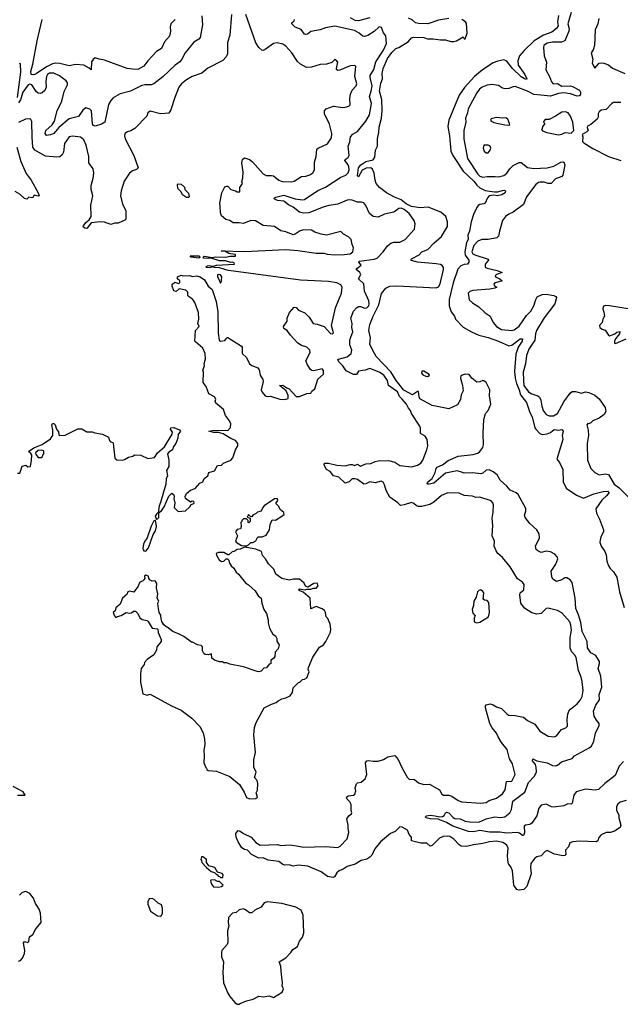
# Model space of a CAD drawing. Extents: x 2220333 to 2384341, y 721037 to 894043.
# Tile 263 of 325: x 2332877 to 2338670, y 806787 to 816284. Entities that reach past the tile are written whole.
import ezdxf

# ---------------------------------------------------------------- set-up
doc = ezdxf.new("R2010")
doc.units = 0

msp = doc.modelspace()

# ---------------------------------------------------------------- linework, layer by layer
at = {"layer": '0CON10XD'}
for points in [[(2334918.6, 816335), (2334903.1, 816135), (2334880, 816065), (2334882, 815955), (2334870, 815925), (2334835, 815891.2), (2334693, 815817), (2334635, 815770), (2334540, 815735), (2334484.4, 815705), (2334436.5, 815665), (2334412.7, 815635), (2334373.5, 815535), (2334335, 815413.3), (2334315, 815382), (2334235, 815376.7), (2334135, 815402.5), (2334112.5, 815385), (2334102.5, 815355), (2333986.7, 815235), (2333947.7, 815212.3), (2333916.4, 815203.6), (2333892.5, 815185), (2333886.7, 815165), (2333894, 815135), (2333977.5, 814975), (2334019.2, 814855), (2334005, 814839.2), (2333965, 814827.1), (2333935, 814804.4), (2333884.8, 814725.2), (2333854.6, 814635), (2333847.8, 814585), (2333870, 814505), (2333900, 814445), (2333899.3, 814360.7), (2333890.7, 814349.3), (2333827, 814323), (2333795, 814321.2), (2333755, 814308.8), (2333695, 814330), (2333653.9, 814336.1), (2333565, 814326), (2333525, 814271.4), (2333503.9, 814273.9), (2333490, 814285), (2333491.1, 814295), (2333515, 814328.6), (2333545.7, 814354.3), (2333565.8, 814385), (2333564.2, 814495), (2333581.4, 814585), (2333567.5, 814645), (2333566.7, 814685), (2333587.1, 814755), (2333593.1, 814805), (2333586.7, 814845), (2333542.5, 814905), (2333544, 814966), (2333518.9, 815075), (2333495, 815126), (2333465, 815150), (2333385, 815161.9), (2333355, 815154.3), (2333310.6, 815089.4), (2333298.2, 815005), (2333287.8, 814982.2), (2333265, 814962.5), (2333235, 814957.1), (2333125, 814967.1), (2333024.2, 815024.2), (2333004.2, 815055), (2332998.3, 815151.7), (2332993.6, 815303.6), (2332985, 815322), (2332975, 815328.6), (2332934.1, 815324.1), (2332865, 815293.8)], [(2334866.2, 812275), (2334839.6, 812289.6), (2334795, 812301.4), (2334745, 812302.5), (2334700, 812315), (2334755.8, 812325.8), (2334885, 812322.9), (2334908.7, 812351.3), (2334912, 812385), (2334900, 812415), (2334863.3, 812465), (2334844.1, 812524.1), (2334770, 812585), (2334762.5, 812605), (2334767.5, 812625), (2334756.4, 812646.4), (2334700, 812675), (2334677, 812747), (2334647.5, 812785), (2334650, 812885), (2334643.8, 812905), (2334658.8, 812945), (2334656.2, 812965), (2334668.3, 813011.7), (2334666.7, 813065), (2334642.5, 813115), (2334575, 813172.5), (2334567.5, 813185), (2334573.3, 813285), (2334606.7, 813325), (2334596.2, 813355), (2334606, 813395), (2334601.2, 813461.2), (2334567.5, 813555), (2334547.5, 813585), (2334510.7, 813610.7), (2334500, 813625), (2334500, 813655), (2334480, 813675), (2334415, 813687.5), (2334385, 813662.5), (2334365, 813670), (2334346.7, 813715), (2334347.5, 813732.5), (2334375, 813752.5), (2334405, 813740), (2334420, 813745), (2334420, 813765), (2334400, 813785), (2334400, 813805), (2334435, 813820), (2334455, 813812.5), (2334515, 813817.5), (2334545, 813808), (2334585, 813814), (2334617.5, 813805), (2334660, 813775), (2334693.3, 813715), (2334735, 813683.3), (2334771.8, 813565), (2334788.8, 813465), (2334790.8, 813265), (2334801.7, 813191.7), (2334815, 813183.3), (2334855, 813190), (2334870, 813205), (2334875, 813220), (2334885, 813220), (2335016.7, 813135), (2335022.5, 813125), (2335023.3, 813065), (2335066.1, 813026.1), (2335093.3, 812965), (2335117.3, 812947.3), (2335172.5, 812925), (2335187, 812907), (2335197.5, 812855), (2335221.2, 812815), (2335226.2, 812795), (2335206.2, 812715), (2335215, 812692.5), (2335245, 812656.7), (2335265, 812650), (2335297, 812653), (2335385, 812623.3), (2335435, 812620), (2335465, 812630), (2335465, 812660), (2335445.9, 812705.9), (2335383.9, 812756.1), (2335415, 812758.8), (2335452, 812732), (2335476.7, 812725), (2335545, 812651.2), (2335575, 812650), (2335645, 812677.5), (2335685, 812682.5), (2335695, 812700), (2335722.5, 812725), (2335753.8, 812816.2), (2335806.7, 812865), (2335808.3, 812901.7), (2335795, 812916), (2335715, 812896), (2335695, 812900), (2335680.9, 812910.9), (2335652.9, 812955), (2335638.1, 812995), (2335677.8, 813075), (2335675, 813098), (2335645, 813124.2), (2335595, 813140), (2335560, 813165), (2335486.2, 813245), (2335457.6, 813287.6), (2335426.1, 813306.1), (2335421.2, 813325), (2335457.5, 813375), (2335457.5, 813405), (2335479.3, 813460.7), (2335525, 813510), (2335545, 813507.5), (2335565, 813482.5), (2335628.3, 813458.3), (2335667.5, 813415), (2335707.5, 813355), (2335745, 813346.2), (2335812.5, 813325), (2335875, 813256.7), (2335895, 813253.8), (2335903.3, 813265), (2335883.8, 813335), (2335922.2, 813505), (2335980, 813645), (2335987.5, 813705), (2335975, 813728), (2335935.1, 813745.1), (2335855, 813758.5), (2335585, 813772.7), (2334937.6, 813857.6), (2334887.5, 813865), (2334805, 813892), (2334754.3, 813894.3), (2334745, 813900), (2334705, 813892), (2334680, 813895), (2334671.7, 813901.7), (2334695, 813912.5), (2334745, 813907.5), (2334775, 813916.7), (2334950, 813925), (2334945, 813940), (2334925, 813946.7), (2334912.5, 813942.5), (2334863, 813957), (2334805, 813958.8), (2334735, 813980), (2334652.5, 813985), (2334647.5, 813995), (2334655, 814002.5), (2334735, 813990), (2334765, 813997.5), (2334865, 813992.5), (2334905, 814002.5), (2334957, 814003), (2334960, 814015), (2334955, 814020), (2334895, 814027.5), (2334855, 814050), (2334825, 814050), (2334820, 814055), (2334823.9, 814056.1), (2335045, 814049.2), (2335445, 814066.4), (2335558.8, 814058.8), (2335735, 814032.8), (2335815, 814032.2), (2335843.5, 814023.5), (2335915, 814015.8), (2336005, 814018.3), (2336065, 814025.6), (2336089.2, 814045), (2336098, 814085), (2336084.3, 814114.3), (2336075.6, 814165.6), (2336048.5, 814188.5), (2336000, 814215), (2335975, 814240), (2335836.1, 814206.1), (2335785, 814216), (2335725, 814235.7), (2335692.9, 814252.9), (2335615, 814258.6), (2335582.1, 814247.9), (2335535, 814214.4), (2335515, 814208.6), (2335445, 814237.1), (2335395, 814248.8), (2335335, 814290.8), (2335225, 814300), (2335150, 814345), (2335105, 814347.5), (2335035, 814319.2), (2334995, 814325.8), (2334935, 814323.8), (2334905, 814346.7), (2334865, 814356.2), (2334825, 814393.8), (2334815, 814422.5), (2334809.1, 814485), (2334807.5, 814515), (2334827.5, 814615), (2334857, 814673), (2334875, 814680), (2334885, 814677.5), (2334915, 814646.7), (2334960, 814635), (2334975, 814622.5), (2335000, 814625), (2335000, 814665), (2335027.5, 814705), (2335020, 814725), (2335030.7, 814759.3), (2335034, 814815), (2335020, 814905), (2335026.7, 814935), (2335045, 814952.5), (2335095, 814936.2), (2335123, 814913), (2335225, 814796.2), (2335255, 814781.2), (2335305, 814782.5), (2335325, 814777.1), (2335375, 814737.5), (2335407.5, 814725), (2335495, 814721.9), (2335522.7, 814727.3), (2335595, 814770.8), (2335637.5, 814775), (2335675, 814787.5), (2335704.3, 814805.7), (2335721.2, 814835), (2335720.5, 814909.5), (2335736.4, 814963.6), (2335743.3, 815035), (2335755, 815046.7), (2335845, 815085.8), (2335883.3, 815145), (2335888.6, 815185), (2335864.2, 815275), (2335818, 815375), (2335816.2, 815403.8), (2335833.3, 815425), (2335905, 815450), (2335995, 815437.1), (2336015, 815439.4), (2336050.5, 815449.5), (2336065.4, 815464.6), (2336062.1, 815525), (2336067.3, 815565), (2336084.6, 815605), (2336122.6, 815647.4), (2336128.6, 815665), (2336110.9, 815735), (2336117.5, 815837.5), (2336104, 815844), (2336065, 815840.4), (2335965, 815797.1), (2335944.3, 815794.3), (2335932.5, 815805), (2335931.2, 815815), (2335946.7, 815875), (2335925, 815897.5), (2335915, 815900), (2335887.7, 815872.3), (2335835, 815856.2), (2335775, 815852), (2335692.7, 815827.3), (2335643, 815823), (2335585, 815854), (2335555, 815881.2), (2335500.8, 815965), (2335445, 816030.6), (2335415, 816048.2), (2335360.9, 816060.9), (2335325, 816056.2), (2335245, 815996.7), (2335225, 815987.5), (2335211.7, 815991.7), (2335185, 816017.5), (2335155, 816060), (2335056.7, 816335)], [(2338195.3, 816354.7), (2338162.5, 816245), (2338175.7, 816195), (2338174.2, 816175), (2338135, 816080), (2338104, 816066), (2338015, 816066.2), (2337965, 816056.7), (2337933.8, 816035), (2337927.5, 816015), (2337936.2, 815935), (2337958.8, 815875), (2337950.7, 815800.7), (2337987.7, 815737.7), (2338005, 815683.8), (2338023.3, 815665), (2338065, 815670.4), (2338105, 815644.4), (2338185, 815646.2), (2338209.7, 815639.7), (2338275, 815604.6), (2338286.7, 815586.7), (2338285, 815564.4), (2338275, 815550.3), (2338255, 815545.3), (2338188, 815568), (2338125, 815577.4), (2338075, 815572.3), (2337995, 815547.4), (2337902.5, 815555), (2337835, 815562.8), (2337775, 815593.5), (2337655, 815640.6), (2337635, 815638.1), (2337595, 815620), (2337558.8, 815618.8), (2337533.4, 815623.4), (2337495, 815648), (2337432.3, 815657.7), (2337385, 815651.9), (2337336.3, 815633.7), (2337312.5, 815615), (2337285, 815578.8), (2337201.5, 815425), (2337196.5, 815385), (2337178.2, 815335), (2337178.8, 815295), (2337160, 815215), (2337161.5, 815135), (2337197.1, 814945), (2337295, 814795.4), (2337315, 814774.6), (2337345, 814764.6), (2337385, 814773.3), (2337461.7, 814771.7), (2337495, 814770), (2337545, 814780.6), (2337576.9, 814805), (2337603.4, 814846.6), (2337635, 814878.1), (2337695, 814908.1), (2337715, 814905.7), (2337775, 814860), (2337835, 814850.4), (2337965, 814853.8), (2338028.9, 814871.1), (2338095, 814908.9), (2338115, 814914.3), (2338125, 814911.4), (2338135.9, 814885.9), (2338116.7, 814785), (2338107.4, 814772.6), (2338045, 814749.8), (2338004.3, 814705.7), (2337975, 814703.1), (2337935, 814716.4), (2337895, 814717.8), (2337879.4, 814715), (2337855, 814696.2), (2337765.4, 814574.6), (2337737.5, 814502.5), (2337635, 814426.2), (2337595, 814410), (2337563.6, 814386.4), (2337535, 814347.5), (2337506.2, 814245), (2337495.3, 814195), (2337479.6, 814180.4), (2337395, 814164), (2337335, 814164), (2337295, 814146.9), (2337257.5, 814105), (2337238.9, 814045), (2337247.1, 814025), (2337266, 814015), (2337396.7, 813975), (2337400, 813965), (2337366.9, 813925), (2337367.6, 813897.6), (2337386.8, 813886.8), (2337482.5, 813865), (2337530, 813845), (2337475, 813828), (2337462.5, 813815), (2337467.5, 813805), (2337507.5, 813785), (2337530, 813765), (2337465, 813746.2), (2337450, 813735), (2337457, 813717), (2337477.5, 813705), (2337460, 813695), (2337410, 813685), (2337248.8, 813671.2), (2337217.3, 813662.7), (2337201.4, 813645), (2337212.1, 813582.1), (2337245, 813552.5), (2337305, 813515.7), (2337365, 813455.8), (2337414.5, 813424.5), (2337443.1, 813363.1), (2337475, 813325.6), (2337525, 813295.5), (2337625, 813287.3), (2337645, 813292.1), (2337695, 813329.2), (2337765, 813429.5), (2337806.1, 813473.9), (2337836.1, 813525), (2337853.6, 813586.4), (2337868.9, 813611.1), (2337915, 813632.5), (2337955, 813635.2), (2338028, 813625), (2338048.6, 813615), (2338054.4, 813605), (2338038.6, 813545), (2337935, 813408.9), (2337861.8, 813285), (2337851.6, 813255), (2337846.1, 813193.9), (2337787.6, 813105), (2337766.1, 813045), (2337756.6, 812963.4), (2337733.8, 812885), (2337736.6, 812805), (2337740.9, 812755), (2337784.9, 812694.9), (2337815, 812674.1), (2337875, 812655.6), (2337891.9, 812641.9), (2337903.8, 812615), (2337912.9, 812555), (2337927.3, 812515), (2337955, 812477.5), (2337985, 812464.4), (2338025, 812463.5), (2338063.6, 812486.4), (2338125, 812598.6), (2338185, 812680.5), (2338205, 812697.1), (2338237, 812697), (2338295, 812682.5), (2338334.2, 812695.8), (2338365, 812688.8), (2338425, 812662.2), (2338465.6, 812625.6), (2338524.1, 812545), (2338531.1, 812505), (2338515, 812477.1), (2338465, 812441.2), (2338406.4, 812413.6), (2338385, 812396.7), (2338365, 812387.5), (2338355, 812390), (2338347.5, 812375), (2338360, 812325), (2338362.9, 812275), (2338350.6, 812195), (2338354.4, 812035), (2338385, 811956.7), (2338423.8, 811915), (2338465, 811894.3), (2338525.5, 811904.5), (2338557.5, 811897.5), (2338610.2, 811805), (2338658.4, 811768.4), (2338749.2, 811679.2)], [(2334633.1, 816323.1), (2334638.9, 816235), (2334618.8, 816111.2), (2334605, 816095.7), (2334555, 816067.1), (2334471.8, 815965), (2334441.8, 815905), (2334421.7, 815878.3), (2334375, 815844.6), (2334256.4, 815733.6), (2334170, 815665), (2334145, 815657.5), (2334085, 815656.7), (2334055, 815649.5), (2333945, 815596.2), (2333845, 815570), (2333779.8, 815530.2), (2333755, 815505.6), (2333734, 815465), (2333699.3, 815295), (2333666.7, 815275), (2333605, 815257.5), (2333585, 815262.8), (2333579.3, 815279.3), (2333568.1, 815405), (2333555, 815422.5), (2333515, 815434), (2333485, 815411.4), (2333445, 815349.4), (2333355, 815326.9), (2333255, 815244.6), (2333205, 815185.6), (2333175, 815172.9), (2333135, 815166.7), (2333124.3, 815185), (2333129.2, 815215), (2333189.8, 815270.2), (2333212.9, 815307.1), (2333238.7, 815405), (2333285, 815497.5), (2333307.4, 815592.6), (2333336.9, 815655), (2333339.2, 815675), (2333324, 815695), (2333261.9, 815741.9), (2333205, 815767.5), (2333165, 815767.7), (2333145.9, 815755), (2333136.3, 815735), (2333128.9, 815688.9), (2333131.8, 815635), (2333118.5, 815601.5), (2333095, 815579.4), (2333075, 815571.4), (2333055, 815576.9), (2333035, 815593.1), (2332995, 815655.4), (2332975, 815662.6), (2332958.2, 815655), (2332907.5, 815585), (2332885, 815510.8), (2332865, 815482.5)], [(2334377.1, 816285), (2334334.5, 816245), (2334327.8, 816215), (2334331.9, 816175), (2334320.6, 816125), (2334275, 816071.9), (2334245, 816006.9), (2334195, 815978.8), (2334112.9, 815887.1), (2334074.5, 815835), (2334015, 815805.3), (2333965, 815806.2), (2333915, 815812), (2333695, 815893.8), (2333645, 815902), (2333606.4, 815916.4), (2333585, 815900), (2333570.7, 815879.3), (2333565, 815800), (2333548.3, 815818.3), (2333495, 815847.1), (2333415, 815851.5), (2333355, 815840.9), (2333265, 815861.8), (2333225, 815864.2), (2333195, 815857), (2333135, 815829.4), (2333035, 815761), (2333013.6, 815753.6), (2332988, 815755), (2332984.2, 815785), (2333004.1, 815855), (2333045, 816081.2), (2333092.4, 816285)], [(2336565.7, 809065), (2336615, 808976.7), (2336635, 808958), (2336685, 808953.8), (2336724.4, 808924.4), (2336775, 808906), (2336829.1, 808909.1), (2336925, 808856), (2336950, 808815), (2336964.1, 808804.1), (2337015, 808802.9), (2337045, 808794.4), (2337105, 808754.2), (2337140.6, 808740.6), (2337325, 808725.5), (2337375, 808734.4), (2337405, 808754), (2337475, 808774.2), (2337535, 808817.8), (2337560, 808855), (2337572.5, 808935), (2337625, 808940), (2337655.7, 809005), (2337630, 809105), (2337602.7, 809155), (2337579.2, 809245), (2337525, 809311.2), (2337491.7, 809368.3), (2337475, 809402), (2337433.4, 809453.4), (2337411.1, 809495), (2337369.2, 809645), (2337368.8, 809665), (2337375, 809676.7), (2337415, 809684), (2337445, 809675.7), (2337475.4, 809655.4), (2337525, 809640.5), (2337575, 809588), (2337595, 809576.7), (2337655, 809574), (2337735, 809558), (2337775.9, 809525.9), (2337845, 809488), (2337895, 809421.5), (2337973.9, 809373.9), (2338035, 809366.9), (2338055, 809375.8), (2338101.4, 809438.6), (2338145.4, 809454.6), (2338161.7, 809468.3), (2338156.8, 809535), (2338163.1, 809585), (2338173.6, 809615), (2338188.9, 809635), (2338255.2, 809684.8), (2338286.9, 809725), (2338301.1, 809755), (2338311.8, 809815), (2338301.1, 809898.9), (2338293.6, 809943.6), (2338267.6, 810007.6), (2338245, 810131.2), (2338232.2, 810155), (2338200, 810190), (2338185.4, 810225), (2338187.7, 810325), (2338197.5, 810395), (2338193.5, 810445), (2338182.2, 810475), (2338105, 810564.3), (2338065, 810585.6), (2337975, 810607.1), (2337955, 810605.8), (2337905, 810555.8), (2337865, 810551.1), (2337815, 810563.5), (2337745, 810607.3), (2337710.4, 810655), (2337699.6, 810735), (2337705.4, 810754.6), (2337738.2, 810785), (2337742.5, 810835), (2337725, 810858), (2337679.5, 810889.5), (2337608, 811008), (2337535, 811098), (2337490, 811135), (2337471.1, 811161.1), (2337454.5, 811205), (2337455.4, 811255.4), (2337433.5, 811305), (2337439.4, 811405), (2337434.4, 811475), (2337444.2, 811534.2), (2337446.7, 811605), (2337441.1, 811625), (2337425, 811644.2), (2337315, 811679.2), (2337275, 811675.6), (2337245, 811687.3), (2337165, 811695.5), (2337115, 811716.9), (2337005, 811720), (2336946.7, 811695), (2336870.6, 811629.4), (2336832.7, 811607.3), (2336755, 811588.8), (2336725, 811588), (2336705, 811594), (2336679.1, 811619.1), (2336655, 811628.5), (2336585, 811604.2), (2336549.2, 811599.2), (2336523.8, 811625), (2336447.6, 811677.6), (2336412.7, 811742.7), (2336396.4, 811796.4), (2336382.7, 811822.7), (2336363.9, 811833.9), (2336305, 811815.8), (2336255, 811827.8), (2336215, 811806.7), (2336195.6, 811805.6), (2336135, 811848.8), (2336113.9, 811856.1), (2336084.1, 811855.9), (2336053.6, 811826.4), (2336015, 811812.5), (2335955, 811872.5), (2335905, 811883.3), (2335870, 811925), (2335836.1, 811946.1), (2335818.8, 811975), (2335813.3, 811995), (2335817.5, 812005), (2335855, 812006.9), (2335935, 811988.6), (2336015, 811981.2), (2336065, 811993.8), (2336085, 811993.3), (2336105, 811982.5), (2336135, 811996.7), (2336165, 811976.2), (2336215, 811999.2), (2336265, 812003.8), (2336305, 812024), (2336335, 812030), (2336435, 812032.5), (2336495.5, 812015.5), (2336545, 811983.3), (2336655, 811970.6), (2336715, 811987.1), (2336745, 812005.6), (2336765, 812036), (2336804.5, 812135.5), (2336812.2, 812175), (2336805.8, 812235.8), (2336786.6, 812266.6), (2336742.9, 812292.9), (2336742.9, 812345), (2336735.4, 812365), (2336657.5, 812485), (2336646, 812515), (2336626.6, 812536.6), (2336607.9, 812575), (2336567.5, 812625), (2336539.5, 812649.5), (2336520.6, 812695), (2336434.3, 812755), (2336425.4, 812805), (2336387.5, 812855), (2336345, 812885.9), (2336255, 812919.4), (2336207.5, 812902.5), (2336145, 812895.5), (2336125, 812862), (2336095, 812862.5), (2336025, 812898), (2335994.2, 812944.2), (2335954.5, 812985), (2335946, 813005), (2335950.7, 813009.3), (2336035, 813031.8), (2336075.4, 813065), (2336080.7, 813095), (2336061.4, 813148.6), (2336060.9, 813195), (2336088.5, 813275), (2336081.4, 813315), (2336083.2, 813355), (2336072.2, 813405), (2336095, 813471.2), (2336124, 813505), (2336145, 813518.6), (2336165, 813519.2), (2336205, 813500.6), (2336225, 813504.4), (2336243.1, 813525), (2336249.1, 813545), (2336245, 813571.2), (2336202.5, 813665), (2336195.8, 813735.8), (2336143.3, 813785), (2336166.7, 813825), (2336156.7, 813845), (2336123.3, 813875), (2336127.5, 813885), (2336170, 813915), (2336148.8, 813945), (2336150, 813955), (2336295, 813974.7), (2336325.8, 813984.2), (2336384.2, 814045), (2336425, 814104), (2336455, 814130), (2336485, 814138.6), (2336545, 814136.9), (2336595, 814163.3), (2336686, 814264), (2336691.8, 814315), (2336681.2, 814348.8), (2336632.5, 814415), (2336585, 814454.7), (2336555, 814465.8), (2336535, 814462.7), (2336485, 814427.5), (2336395, 814409.4), (2336335, 814380), (2336285.4, 814385.4), (2336251.8, 814415), (2336215, 814491.2), (2336195, 814518), (2336175, 814524.2), (2336135, 814523.8), (2336084.4, 814544.4), (2336057.3, 814547.3), (2336035, 814543.8), (2335945, 814503.8), (2335857.6, 814492.4), (2335805, 814476.5), (2335665, 814420.3), (2335615, 814416.7), (2335577.3, 814427.3), (2335516.2, 814475), (2335469.2, 814499.2), (2335425, 814533.1), (2335365, 814541.2), (2335330, 814555), (2335333.3, 814565), (2335346.8, 814573.2), (2335425, 814591.6), (2335483, 814573), (2335535, 814556.7), (2335605, 814546), (2335625, 814550), (2335753.3, 814636.7), (2335825, 814670), (2335975.9, 814764.1), (2336022.9, 814785), (2336045, 814808.6), (2336053.8, 814835), (2336051.8, 814865), (2336044.7, 814884.7), (2336013.5, 814925), (2336015, 814935.7), (2336044.6, 814955.4), (2336054.4, 814975), (2336045.6, 815065), (2336061.1, 815105), (2336068.1, 815155), (2336088.5, 815181.5), (2336135, 815206.7), (2336215.7, 815305), (2336252, 815368), (2336269.5, 815475), (2336250.9, 815545), (2336268.2, 815595), (2336276.3, 815645), (2336258.1, 815728.1), (2336257.8, 815745), (2336293.1, 815805), (2336313.4, 815876.6), (2336385, 815990.9), (2336413.2, 816055), (2336408.8, 816128.8), (2336385, 816156.7), (2336365, 816207.5), (2336345, 816214.3), (2336295, 816169.1), (2336235, 816132.7), (2336201.1, 816121.1), (2336185, 816124.4), (2336152.3, 816155), (2336105, 816179.3), (2335915, 816221.5), (2335825, 816205.6), (2335775, 816185.5), (2335685, 816170), (2335652.5, 816145), (2335635, 816140), (2335623.8, 816145), (2335590.2, 816190.2), (2335535, 816212.9), (2335502.5, 816245), (2335502.5, 816255), (2335525, 816273.3), (2335528.1, 816285)], [(2336255, 816303.9), (2336145, 816273.6), (2336113.8, 816275), (2336068, 816302)], [(2338699.8, 809130.2), (2338657.3, 809085), (2338620.8, 808995), (2338522, 808918), (2338459.9, 808860.1), (2338426.3, 808853.7), (2338335, 808861.4), (2338245.3, 808834.7), (2338222.1, 808805), (2338204.1, 808725.9), (2338195, 808718), (2338165, 808720), (2338125, 808702.2), (2338025, 808688.1), (2338005, 808691.4), (2337955, 808717.5), (2337905, 808706.9), (2337882.8, 808677.2), (2337865, 808603.3), (2337815, 808534), (2337798.6, 808521.4), (2337755, 808515.4), (2337742.5, 808505), (2337744.5, 808445), (2337735, 808416), (2337725, 808415.6), (2337697.5, 808437.5), (2337675, 808444.7), (2337576.5, 808436.5), (2337506.7, 808446.7), (2337407.2, 808447.2), (2337315, 808462.3), (2337255, 808451.6), (2337205, 808454.7), (2337055, 808504.7), (2336995, 808540.4), (2336913.1, 808573.1), (2336835, 808574.5), (2336795.7, 808585), (2336791.5, 808595), (2336800.8, 808605), (2336835, 808610.9), (2336885.4, 808605.4), (2336925, 808593.8), (2336955, 808598.8), (2336972.5, 808607.5), (2336983.3, 808635), (2336995, 808640), (2337015, 808634), (2337058.3, 808588.3), (2337075, 808580), (2337125, 808575.4), (2337175, 808554.5), (2337215, 808547.5), (2337305, 808544.3), (2337376.7, 808575), (2337455, 808595.5), (2337518.5, 808588.5), (2337555, 808595.7), (2337605.3, 808634.7), (2337619.3, 808665), (2337633.8, 808746.2), (2337747.5, 808832.5), (2337784.8, 808925.2), (2337843.6, 808986.4), (2337860.5, 809029.5), (2337859.5, 809075), (2337850.4, 809100.4), (2337823.1, 809135), (2337825, 809153.3), (2337865, 809135.8), (2337965.8, 809115.8), (2338015, 809089.2), (2338045, 809086), (2338065, 809093.8), (2338103.3, 809125), (2338205, 809159.2), (2338227.8, 809182.2), (2338370.6, 809259.4), (2338392.4, 809277.6), (2338415.4, 809325), (2338429.1, 809400.9), (2338464.4, 809475), (2338466.5, 809495), (2338441.7, 809528.3), (2338417.1, 809565), (2338411.1, 809615), (2338435, 809673.8), (2338469.2, 809725), (2338464.5, 809775), (2338490.9, 809845), (2338481, 809951), (2338456.1, 810025), (2338470.5, 810075), (2338470, 810095), (2338432.9, 810152.9), (2338385, 810175.6), (2338353.3, 810225), (2338351.2, 810285), (2338301.9, 810381.9), (2338288.2, 810468.2), (2338267.2, 810545), (2338242.2, 810605), (2338235.9, 810705), (2338205, 810855.8), (2338185, 810882.2), (2338155, 810901.8), (2338135, 810899.1), (2338105, 810880.8), (2338055, 810866.2), (2338018.3, 810888.3), (2338008.8, 810911.2), (2338004.3, 810965.7), (2338049.2, 811030.8), (2338066.2, 811085), (2338062, 811102), (2338039, 811129), (2337995, 811150), (2337955, 811156.7), (2337905, 811145.7), (2337875, 811159.4), (2337858.9, 811175), (2337852.6, 811207.4), (2337891.5, 811285), (2337888.8, 811325), (2337865, 811364.3), (2337795.8, 811425), (2337753.1, 811483.1), (2337746.5, 811505), (2337760, 811545), (2337758.9, 811568.9), (2337684.5, 811705), (2337665, 811720.8), (2337606.1, 811746.1), (2337576.5, 811785), (2337511.5, 811841.5), (2337481.2, 811895), (2337445, 811921.7), (2337405, 811941.4), (2337375, 811937.8), (2337345, 811909.3), (2337325.8, 811904.2), (2337245, 811914.1), (2337165, 811911.5), (2337138.3, 811918.3), (2337095, 811932.2), (2336985, 811910), (2336870, 811815), (2336825, 811803.5), (2336814, 811805), (2336807.1, 811815), (2336813.1, 811826.9), (2336855, 811858.8), (2336882.9, 811915), (2336894.3, 811955), (2336905, 811968.1), (2336955, 811992.1), (2337008.4, 812031.6), (2337105, 812073.3), (2337249.8, 812090.2), (2337295, 812103.3), (2337315, 812118.6), (2337342.9, 812157.1), (2337351.4, 812185), (2337347.1, 812295), (2337353.8, 812426.2), (2337369.4, 812485), (2337393.8, 812515), (2337420.8, 812575), (2337408.2, 812655), (2337411.8, 812715), (2337375, 812783.3), (2337355, 812800), (2337345, 812802.5), (2337315, 812790), (2337285, 812788.6), (2337239.1, 812825), (2337212.8, 812862.8), (2337175, 812865.4), (2337145, 812856.9), (2337131.2, 812845), (2337128.7, 812825), (2337148, 812755), (2337153.8, 812705), (2337135, 812666), (2337128.1, 812621.9), (2337101.1, 812568.9), (2337015, 812530.6), (2336855, 812563.6), (2336736.2, 812626.2), (2336728.9, 812645), (2336725, 812697.5), (2336715, 812698.5), (2336665, 812667), (2336581.8, 812711.8), (2336508.4, 812805), (2336457.8, 812887.8), (2336314.6, 813035), (2336283.8, 813093.8), (2336254, 813154), (2336259.6, 813215), (2336242.9, 813285), (2336254.6, 813345), (2336285, 813424), (2336339.4, 813535), (2336365, 813644), (2336408, 813695), (2336446.9, 813713.1), (2336515, 813717), (2336895, 813699.4), (2336915, 813708), (2336933.9, 813736.1), (2336964.8, 813874.8), (2336965.2, 813895.2), (2336953, 813913), (2336935, 813922.5), (2336895, 813930), (2336713.8, 813945), (2336655, 813962.2), (2336650.8, 813965), (2336655, 813978.6), (2336730, 814015), (2336756.7, 814045), (2336815, 814068.8), (2336870.3, 814129.7), (2336945.8, 814194.2), (2337002.1, 814287.9), (2337004.5, 814335), (2336986.3, 814386.3), (2336938.1, 814428.1), (2336817, 814477), (2336735, 814470.6), (2336655, 814481), (2336605, 814508.2), (2336555, 814547), (2336491.8, 814571.8), (2336416.2, 814615), (2336348.8, 814665), (2336315.6, 814705.6), (2336305, 814737.5), (2336296.3, 814805), (2336281.2, 814841.2), (2336265.2, 814855.2), (2336217.3, 814852.7), (2336178.7, 814831.3), (2336145, 814767.5), (2336136.7, 814776.7), (2336138.9, 814805), (2336144.7, 814855), (2336168.8, 814885), (2336215, 814915.8), (2336285, 814931.8), (2336302.1, 814957.9), (2336309.6, 815025), (2336326.9, 815065), (2336327.9, 815135), (2336342, 815195), (2336345, 815246.7), (2336366.6, 815335), (2336373.4, 815405), (2336369.4, 815515), (2336348.8, 815595), (2336349.4, 815615), (2336358.8, 815671.2), (2336377.8, 815715), (2336373.4, 815765), (2336382, 815815), (2336425, 815911.4), (2336465, 815966.4), (2336505, 816005.6), (2336535, 816017.5), (2336625.5, 816074.5), (2336655, 816108.6), (2336675, 816114.3), (2336775, 816112.2), (2336809.7, 816099.7), (2336865, 816099.4), (2336935, 816088.6), (2336985, 816091.4), (2337035, 816073.8), (2337065, 816073.3), (2337090.7, 816079.3), (2337155, 816117.5), (2337165, 816100), (2337175, 816100), (2337193.3, 816155), (2337187.7, 816247.7), (2337176.2, 816265), (2337142, 816285)], [(2337015, 816296.8), (2336915, 816281.2), (2336815, 816245.8), (2336725, 816246.7), (2336694.9, 816254.8), (2336662, 816282), (2336628.5, 816298.5)], [(2338074.5, 816325), (2338063.4, 816265), (2338071.7, 816225), (2338055, 816198.2), (2338010, 816165), (2337928.5, 816135), (2337839, 816081), (2337741.8, 815988.2), (2337697.1, 815935), (2337681.2, 815888.8), (2337683.2, 815845), (2337747.8, 815755), (2337767.5, 815715), (2337765, 815707.5), (2337745, 815712.8), (2337715, 815731.9), (2337631.5, 815815), (2337575, 815885.6), (2337547.9, 815897.9), (2337487.1, 815885), (2337445, 815867), (2337339.8, 815800.2), (2337265, 815737.8), (2337168.3, 815631.7), (2337114.1, 815555), (2337015.5, 815314.5), (2337005.7, 815255), (2337023.3, 815165), (2337036.4, 815016.4), (2337053.2, 814973.2), (2337154.7, 814824.7), (2337256.1, 814726.1), (2337285, 814687.3), (2337315, 814663.6), (2337366.2, 814636.2), (2337455, 814623.8), (2337485.6, 814624.4), (2337545, 814639.1), (2337561.9, 814635), (2337560.8, 814615), (2337526.7, 814595), (2337485, 814583.8), (2337450.2, 814590.2), (2337405, 814583.8), (2337387.4, 814565), (2337365, 814514.6), (2337353, 814507), (2337315, 814501.1), (2337299.3, 814490.7), (2337285.9, 814474.1), (2337253.6, 814405), (2337232.2, 814335), (2337216, 814245), (2337200.4, 814205), (2337201.3, 814165), (2337186.1, 814133.9), (2337170.2, 814045), (2337174.1, 814014.1), (2337207.7, 813965), (2337209.6, 813945), (2337195, 813927.7), (2337165, 813923.7), (2337130.5, 813909.5), (2337101.2, 813878.8), (2337059.2, 813745), (2337018.2, 813585), (2337017.8, 813525), (2337040, 813465), (2337072, 813425), (2337081.2, 813395), (2337155, 813319.4), (2337235, 813272.9), (2337305, 813239.7), (2337395, 813218.9), (2337495, 813184.7), (2337595, 813138.9), (2337625, 813146), (2337705, 813206.1), (2337726.1, 813206.1), (2337722.1, 813185), (2337685.2, 813124.8), (2337663, 813057), (2337649.8, 812895), (2337656.7, 812825), (2337668.7, 812775), (2337694.3, 812715), (2337706.7, 812666.7), (2337765, 812592), (2337797.8, 812495), (2337819.1, 812455), (2337845, 812346.7), (2337853.6, 812333.6), (2337895, 812292), (2337915, 812284), (2337965, 812288.1), (2337995, 812301.4), (2338018.6, 812321.4), (2338035, 812330), (2338075, 812325.6), (2338105, 812331.9), (2338118.2, 812315), (2338107.8, 812275), (2338115.5, 812234.5), (2338056.4, 812046.4), (2338083.2, 812013.2), (2338116.9, 811945), (2338120, 811825), (2338146.7, 811765), (2338247.2, 811697.2), (2338315, 811668.2), (2338415, 811710.3), (2338505, 811732.2), (2338550, 811735), (2338561.2, 811725), (2338538.2, 811691.8), (2338491.4, 811648.6), (2338432.5, 811565), (2338440.6, 811525), (2338470.5, 811465), (2338508.1, 811365), (2338508.6, 811345), (2338481.8, 811295), (2338474.6, 811265.4), (2338472.3, 811245), (2338485, 811206), (2338519.4, 811155), (2338532.4, 811122.4), (2338541.3, 811061.3), (2338555.8, 811015.8), (2338571.4, 810991.4), (2338605, 810958.8), (2338635.5, 810905.5), (2338660.8, 810765), (2338707.5, 810615)], [(2338463.8, 816295), (2338453.8, 816245), (2338428.8, 816185), (2338419.4, 816035), (2338407.5, 815995), (2338388.8, 815965), (2338404.2, 815905), (2338398.8, 815865), (2338425, 815817.5), (2338465, 815863.8), (2338485, 815868.8), (2338510, 815865), (2338555, 815850), (2338595, 815816.2), (2338715, 815765.6)], [(2332856.4, 815535), (2332886.7, 815776.7), (2332885, 815860), (2332875, 815862.5)], [(2338676.1, 815486.1), (2338605, 815485.5), (2338587.5, 815475), (2338535, 815419.2), (2338485, 815412), (2338466, 815395), (2338455.8, 815375), (2338455.8, 815345), (2338445.5, 815324.5), (2338385, 815274), (2338353, 815257), (2338348.8, 815245), (2338360, 815215), (2338348.3, 815201.7), (2338301.7, 815178.3), (2338307.5, 815155), (2338305, 815110), (2338317.5, 815095), (2338405, 815041.2), (2338556.1, 814966.1), (2338675, 814926.2)], [(2338075, 815174.3), (2338105, 815180), (2338137, 815197), (2338195, 815190), (2338220, 815215), (2338212.5, 815295), (2338190, 815355), (2338166.7, 815385), (2338140, 815395), (2338105, 815393.3), (2338045, 815352.5), (2337985, 815322.5), (2337945, 815322.5), (2337932.5, 815305), (2337930, 815295), (2337940, 815285), (2337940, 815275), (2337920, 815255), (2337917, 815233), (2337910, 815225), (2337920.7, 815210.7), (2337960, 815195), (2338075, 815174.3)], [(2337595, 815268), (2337605, 815272.5), (2337583.6, 815325), (2337565, 815337.8), (2337534.1, 815334.1), (2337475, 815341.8), (2337425, 815327.1), (2337418, 815315), (2337424.4, 815304.4), (2337451.3, 815291.3), (2337555, 815270.5), (2337595, 815268)], [(2332850.3, 815055), (2332887.3, 814917.3), (2332940.3, 814800.3), (2332986.6, 814736.6), (2333055.3, 814615), (2333065.8, 814584.2), (2333055, 814582), (2333017.5, 814592.5), (2333005, 814570), (2332995, 814566.2), (2332965, 814573.3), (2332945, 814553.8), (2332925, 814561.1), (2332879.9, 814599.9), (2332835, 814627.5)], [(2337375, 814998.8), (2337395, 815000), (2337415.7, 815025), (2337420, 815045), (2337415, 815063.3), (2337395, 815074), (2337355, 815072.5), (2337347.5, 815045), (2337355.8, 815015.8), (2337375, 814998.8)], [(2334505, 814570), (2334485, 814570), (2334447.5, 814595), (2334433.6, 814623.6), (2334403.3, 814655), (2334400, 814695), (2334405, 814700), (2334435, 814697.5), (2334465, 814670), (2334470, 814645), (2334505, 814610), (2334510, 814575), (2334505, 814570)], [(2334605, 813984), (2334530, 813995), (2334520, 814005), (2334605, 814006.2), (2334617.5, 813995), (2334605, 813984)], [(2334815, 813742.5), (2334825, 813766.7), (2334827.6, 813805), (2334815, 813823.8), (2334795, 813828), (2334785, 813824.2), (2334784.2, 813805.8), (2334815, 813742.5)], [(2338765, 813490.5), (2338565.8, 813525.8), (2338523.9, 813526.1), (2338505, 813518), (2338500, 813495), (2338511.7, 813461.7), (2338515.8, 813425), (2338501.2, 813395), (2338496.1, 813363.9), (2338470, 813335), (2338472.5, 813315), (2338495, 813298.8), (2338525, 813290), (2338555, 813242.5), (2338565, 813236.2), (2338615.5, 813254.5), (2338635, 813270), (2338665.9, 813275.9), (2338662, 813255), (2338623.7, 813206.3), (2338614.4, 813185), (2338613.8, 813165), (2338625, 813160), (2338725, 813205.4)], [(2336815, 812842.9), (2336830, 812855), (2336824, 812865), (2336775, 812894.3), (2336754, 812895), (2336751.4, 812875), (2336765, 812860), (2336794.3, 812844.3), (2336815, 812842.9)], [(2332855, 811910), (2332878.3, 811911.7), (2332901.7, 811978.3), (2332935, 811987.5), (2332955, 811970), (2332980, 811975), (2332992.5, 812035), (2332993, 812083), (2332985, 812100), (2332961.7, 812118.3), (2333015, 812153.3), (2333095, 812186.7), (2333175, 812240), (2333196, 812275), (2333196.7, 812325), (2333188.1, 812375), (2333195, 812388), (2333205, 812388.6), (2333220, 812375), (2333231.9, 812335), (2333250.3, 812310.3), (2333255, 812280), (2333262.5, 812272.5), (2333315, 812276.2), (2333437, 812337), (2333475, 812337.5), (2333525, 812308.8), (2333575, 812308.8), (2333600.5, 812300.5), (2333675, 812287.5), (2333735, 812257.5), (2333742.5, 812225), (2333753.9, 812213.9), (2333776, 812206), (2333778.8, 812198.8), (2333795.7, 812055), (2333815, 812037.5), (2333863.9, 812036.1), (2333887.7, 812042.3), (2333925, 812063.3), (2333967, 812073), (2333985, 812086.7), (2334045, 812083.3), (2334111.7, 812051.7), (2334178.3, 812061.7), (2334206.7, 812105), (2334272.5, 812165), (2334346.7, 812285), (2334351.2, 812305), (2334330, 812335), (2334333.6, 812346.4), (2334365, 812350), (2334418, 812328), (2334426.4, 812313.6), (2334406.7, 812285), (2334402.3, 812247.7), (2334383.8, 812195), (2334361.7, 812168.3), (2334350, 812135), (2334315, 812113.3), (2334304.2, 812095.8), (2334316.7, 812035), (2334316.1, 811973.9), (2334293.8, 811935), (2334301.2, 811885), (2334290, 811855), (2334285.7, 811805), (2334234.4, 811625.6), (2334222.5, 811595), (2334211.7, 811528.3), (2334195, 811516.2), (2334184.5, 811495.5), (2334195, 811467.5), (2334205, 811468.8), (2334217.6, 811482.4), (2334220, 811530), (2334245, 811547.5), (2334271.2, 811585), (2334315, 811687.5), (2334345, 811717.5), (2334362.5, 811702.5), (2334366.7, 811685), (2334363.8, 811665), (2334372.5, 811625), (2334368.3, 811578.3), (2334405, 811540), (2334475, 811547.5), (2334516.7, 811585), (2334531.7, 811608.3), (2334555, 811617.5), (2334560, 811625), (2334555, 811636.2), (2334540.7, 811639.3), (2334525, 811630), (2334476.7, 811665), (2334472, 811685), (2334485.7, 811714.3), (2334523.3, 811745), (2334568.3, 811761.7), (2334615, 811812.5), (2334643, 811827), (2334655, 811857.5), (2334692.5, 811885), (2334702.5, 811915), (2334756.4, 811933.6), (2334785, 811982.5), (2334825, 811987.5), (2334844.1, 812005.9), (2334912.5, 812035), (2334932.7, 812057.3), (2334960, 812135), (2334980.8, 812175), (2334982.5, 812195), (2334960, 812225), (2334914.5, 812244.5), (2334866.2, 812275)], [(2333085, 812060), (2333098.3, 812071.7), (2333100, 812085), (2333110, 812095), (2333110, 812125), (2333085, 812132.5), (2333055, 812130), (2333030, 812105), (2333033, 812093), (2333055, 812060), (2333085, 812060)], [(2335065, 811210), (2335085, 811220), (2335105, 811240), (2335125, 811242.5), (2335153, 811257), (2335173.9, 811296.1), (2335217, 811297), (2335255, 811313.3), (2335286.7, 811365), (2335293.3, 811415), (2335310.7, 811459.3), (2335345, 811457.5), (2335406.1, 811493.9), (2335427, 811513), (2335425, 811530), (2335392.5, 811555), (2335373, 811593), (2335350, 811615), (2335350, 811625), (2335367.5, 811645), (2335360, 811665), (2335335, 811663.8), (2335235.9, 811594.1), (2335221.7, 811578.3), (2335205.9, 811544.1), (2335170, 811535), (2335159.3, 811520.7), (2335126.4, 811503.6), (2335115, 811490), (2335101.7, 811491.7), (2335085, 811510), (2335070, 811485), (2335100, 811475), (2335100, 811445), (2335088.3, 811431.7), (2335080, 811435), (2335080, 811455), (2335065, 811470), (2335035, 811470), (2335020, 811455), (2335020, 811445), (2335010, 811435), (2335013.3, 811395), (2335006.1, 811373.9), (2334975, 811366.7), (2334957.5, 811345), (2334977.5, 811305), (2334957.5, 811255), (2334965, 811243.3), (2335015, 811212.5), (2335065, 811210)], [(2334095, 811158.8), (2334119.5, 811190.5), (2334163.1, 811316.9), (2334185.8, 811354.2), (2334196.2, 811395), (2334187, 811457), (2334168.8, 811445), (2334145, 811400), (2334107.1, 811285), (2334084.5, 811255.5), (2334071.4, 811225), (2334066, 811185), (2334069.5, 811169.5), (2334075, 811160), (2334095, 811158.8)], [(2335095, 808767.5), (2335155, 808773.3), (2335170, 808785), (2335157.5, 808825), (2335169.3, 808850.7), (2335172.5, 808915), (2335166.7, 808945), (2335142.5, 808975), (2335156.2, 809025), (2335133.8, 809075), (2335136.1, 809143.9), (2335150, 809215), (2335134, 809385), (2335141.7, 809458.3), (2335158.8, 809505), (2335235, 809647.5), (2335305, 809682.5), (2335351.7, 809698.3), (2335370, 809715), (2335405, 809732.5), (2335445, 809742.5), (2335485, 809762.5), (2335507, 809793), (2335515, 809840), (2335565, 809890), (2335580, 809895), (2335605, 809920), (2335625, 809922.5), (2335646.7, 809935), (2335670, 809995), (2335660, 810015), (2335662.5, 810035), (2335703.3, 810135), (2335768.3, 810231.7), (2335805.8, 810254.2), (2335831.2, 810285), (2335876.2, 810375), (2335878.8, 810405), (2335870, 810455), (2335847.7, 810507.7), (2335833.3, 810525), (2335828, 810565), (2335816.6, 810586.6), (2335795, 810602.5), (2335735, 810623.3), (2335685, 810602.5), (2335677.5, 810705), (2335611.4, 810761.4), (2335577.5, 810775), (2335567.5, 810785), (2335577, 810793), (2335623.6, 810783.6), (2335645, 810792.5), (2335685, 810790), (2335710.7, 810799.3), (2335735, 810800), (2335756.4, 810823.6), (2335745, 810847.5), (2335714.1, 810845.9), (2335655, 810810), (2335635, 810820), (2335619.3, 810849.3), (2335576.4, 810886.4), (2335515, 810886.7), (2335475, 810876.7), (2335403.9, 810893.9), (2335348, 810935), (2335326.7, 810985), (2335276.7, 811035), (2335246.7, 811085), (2335217.5, 811115), (2335210, 811155), (2335155, 811176.7), (2335065, 811192.5), (2335055, 811200), (2335005, 811177.5), (2334975, 811173.8), (2334945, 811153.8), (2334925, 811150), (2334895, 811122.5), (2334883, 811123), (2334845, 811143.3), (2334795, 811146.2), (2334772.5, 811135), (2334775, 811120), (2334802.5, 811075), (2334825, 811057.5), (2334845, 811060), (2334870, 811085), (2334880, 811085), (2334895, 811070), (2334898.3, 811048.3), (2334917.5, 811015), (2334943, 810993), (2334963.6, 810953.6), (2334986.4, 810936.4), (2335053.6, 810853.6), (2335085, 810832.5), (2335146.7, 810775), (2335176.1, 810726.1), (2335207.5, 810705), (2335212.5, 810655), (2335232.5, 810595), (2335258.8, 810555), (2335272.5, 810495), (2335272.5, 810465), (2335287.5, 810415), (2335317, 810357), (2335345, 810340), (2335357.5, 810315), (2335358.3, 810288.3), (2335380, 810255), (2335370, 810215), (2335342.5, 810185), (2335337, 810143), (2335326.4, 810123.6), (2335300, 810105), (2335298.3, 810071.7), (2335281.7, 810068.3), (2335258.3, 810031.7), (2335231.7, 810028.3), (2335205, 810000), (2335185, 809993.3), (2335167, 809997), (2335035, 810043.3), (2334905, 810067.5), (2334875, 810080), (2334845, 810080), (2334835, 810090), (2334805, 810090), (2334755, 810107.5), (2334730, 810125), (2334728.3, 810168.3), (2334695, 810157.5), (2334665, 810160), (2334651.7, 810171.7), (2334640, 810195), (2334640, 810235), (2334628.3, 810248.3), (2334593, 810253), (2334545, 810280), (2334535, 810280), (2334460, 810335), (2334416.7, 810356.7), (2334353, 810383), (2334300, 810425), (2334285, 810430), (2334267, 810447), (2334248.3, 810478.3), (2334240, 810505), (2334239.3, 810539.3), (2334222.5, 810565), (2334212.5, 810625), (2334210, 810655), (2334220, 810675), (2334202.5, 810705), (2334210, 810745), (2334197.5, 810805), (2334200, 810845), (2334185, 810870), (2334155, 810867.5), (2334135, 810877.5), (2334122.5, 810895), (2334120, 810915), (2334093, 810927), (2334080, 810915), (2334082.5, 810895), (2334075, 810880), (2334061.7, 810868.3), (2334035, 810860), (2334020.7, 810819.3), (2333977.5, 810762.5), (2333935, 810772.5), (2333920, 810765), (2333909.3, 810740.7), (2333867.5, 810705), (2333847.5, 810645), (2333805, 810610), (2333798.3, 810581.7), (2333780, 810565), (2333790, 810535), (2333801.7, 810521.7), (2333815, 810520), (2333821.7, 810528.3), (2333855, 810537.5), (2333905, 810566.7), (2333935, 810560), (2333955, 810562.5), (2333975, 810580), (2333995, 810580), (2334015, 810557.5), (2334035, 810513.3), (2334058.3, 810498.3), (2334105, 810487.5), (2334115, 810480), (2334153.6, 810413.6), (2334205, 810410), (2334210, 810405), (2334213, 810373), (2334242.5, 810305), (2334242.5, 810285), (2334200, 810235), (2334197, 810203), (2334170.7, 810159.3), (2334107, 810113), (2334080, 810085), (2334077, 810063), (2334050, 810025), (2334043.8, 809975), (2334041.2, 809895), (2334065, 809780), (2334105, 809767.5), (2334135, 809777.5), (2334342.5, 809665), (2334435, 809623.3), (2334537.7, 809547.7), (2334615.8, 809465.8), (2334646.7, 809405), (2334660, 809345), (2334662.5, 809295), (2334652.5, 809235), (2334657.5, 809185), (2334652.5, 809115), (2334671.7, 809071.7), (2334680, 809065), (2334681.7, 809051.7), (2334695, 809042.5), (2334775, 809034), (2334905, 808983.8), (2334997.3, 808907.3), (2335043.6, 808833.6), (2335065, 808780), (2335095, 808767.5)], [(2337285, 810467.5), (2337315, 810472.5), (2337397.5, 810525), (2337408.8, 810565), (2337401.7, 810661.7), (2337385, 810683.3), (2337360, 810685), (2337347.5, 810695), (2337352, 810755), (2337345, 810770), (2337325, 810783.3), (2337305, 810776.7), (2337293.3, 810765), (2337281.2, 810715), (2337256.2, 810675), (2337253.3, 810635), (2337241.2, 810595), (2337248.3, 810558.3), (2337270, 810535), (2337260, 810515), (2337260, 810475), (2337285, 810467.5)], [(2338725, 808752.5), (2338667.5, 808735), (2338645, 808716.7), (2338634, 808695), (2338632, 808655), (2338656, 808615), (2338654.1, 808584.1), (2338673.8, 808515), (2338667.7, 808492.3), (2338614.3, 808455.7), (2338575, 808444), (2338535, 808444), (2338485, 808421.2), (2338462, 808395), (2338453.8, 808365), (2338437.1, 808352.9), (2338275, 808360), (2338212.5, 808355), (2338183.3, 808345), (2338169.4, 808305), (2338140.9, 808275), (2338145.7, 808235), (2338135, 808220.8), (2338115, 808219.2), (2338035, 808233.8), (2337965, 808270), (2337945, 808261.2), (2337905, 808218), (2337865, 808209.2), (2337845, 808196), (2337807.8, 808145), (2337803.5, 808105), (2337810.4, 808045), (2337766.7, 807923.3), (2337740, 807895), (2337695, 807886.4), (2337672.6, 807892.6), (2337642.5, 807935), (2337629.5, 808075), (2337615, 808113.8), (2337591.7, 808141.7), (2337588, 808155), (2337582.9, 808215), (2337588.8, 808295), (2337571.2, 808325), (2337537, 808347), (2337475, 808360), (2337407.5, 808355), (2337345, 808338.9), (2337253.6, 808326.4), (2337185, 808308.9), (2337135, 808313.3), (2337115, 808325.8), (2337065, 808378.5), (2337025, 808404.4), (2337005, 808409.5), (2336962.5, 808405), (2336925, 808390), (2336855, 808318.6), (2336835, 808312.2), (2336805, 808340), (2336745, 808342.5), (2336657.5, 808365), (2336655, 808400), (2336634, 808424), (2336616.7, 808465), (2336565, 808495.8), (2336545, 808499.2), (2336496.9, 808453.1), (2336454.6, 808435.4), (2336357.5, 808355), (2336302, 808285), (2336272.9, 808225), (2336255, 808205.8), (2336225, 808188.1), (2336170, 808175), (2336112.7, 808137.3), (2336035, 808116.4), (2335998.3, 808091.7), (2335956.7, 808075), (2335935, 808056.2), (2335912.7, 808017.3), (2335900.7, 808010.7), (2335845, 808020.8), (2335785.3, 808065.3), (2335655, 808118.5), (2335565, 808127.8), (2335515, 808120.5), (2335475, 808132.2), (2335435, 808129.5), (2335415, 808135.7), (2335375, 808165.6), (2335275, 808176.2), (2335225, 808198.8), (2335185, 808195.7), (2335113.3, 808233.3), (2335075, 808272.9), (2335045, 808278.5), (2335020, 808295), (2334983.1, 808355), (2334965, 808397.5), (2334962.9, 808435), (2334985, 808462), (2335005, 808458), (2335034.6, 808434.6), (2335108.8, 808398.8), (2335155, 808347.5), (2335195, 808322), (2335365, 808329.2), (2335395, 808318.8), (2335485, 808324), (2335565, 808311.8), (2335615, 808301.5), (2335825, 808308.9), (2335945, 808298.6), (2335968, 808312), (2336036.9, 808383.1), (2336052.5, 808445), (2336044.2, 808485), (2336045.9, 808515.9), (2336031.2, 808575), (2336050, 808605), (2336075.9, 808624.1), (2336080, 808635), (2336073.3, 808655), (2336074.4, 808715), (2336060.6, 808740.6), (2336035, 808766.7), (2336028.8, 808785), (2336045, 808798), (2336095, 808804), (2336110, 808815), (2336118, 808845), (2336114.2, 808875.8), (2336125.8, 808914.2), (2336136.1, 808923.9), (2336170.7, 808929.3), (2336207.7, 808962.3), (2336226.2, 809005), (2336211.2, 809115), (2336225.7, 809134.3), (2336245, 809140), (2336285, 809130.6), (2336335, 809130.6), (2336385, 809147.8), (2336426.7, 809175), (2336495, 809186.2), (2336527.4, 809147.4), (2336565.7, 809065)], [(2332855, 808803.8), (2332930, 808805), (2332910, 808835), (2332815, 808888.8)], [(2334835, 808010), (2334840, 808035), (2334828.8, 808048.8), (2334785, 808060), (2334760, 808105), (2334701.7, 808121.7), (2334680, 808155), (2334677.5, 808185), (2334645, 808210), (2334631.7, 808208.3), (2334622.5, 808185), (2334630, 808175), (2334633, 808153), (2334680, 808105), (2334725, 808067.5), (2334757, 808057), (2334775, 808040), (2334785, 808040), (2334791.7, 808021.7), (2334805, 808020), (2334815, 808010), (2334835, 808010)], [(2334795, 807917.5), (2334825, 807922.5), (2334840, 807935), (2334805, 807970), (2334785, 807972.5), (2334755, 807987.5), (2334720, 807985), (2334717.5, 807975), (2334726.7, 807945), (2334745, 807920), (2334795, 807917.5)], [(2332865, 807203.3), (2332885, 807210), (2332905, 807233.3), (2332924.1, 807275.9), (2332928, 807305), (2332915, 807376.7), (2332925, 807392.5), (2332955, 807382.5), (2332965, 807392.5), (2332972.7, 807437.3), (2333005, 807460), (2333033.3, 807515), (2333083.3, 807575), (2333076.7, 807665), (2333063.9, 807703.9), (2333029.3, 807759.3), (2333010.7, 807810.7), (2332975, 807856.7), (2332935, 807873.3), (2332900, 807865), (2332875, 807840)], [(2334233.6, 807636.4), (2334245, 807643.3), (2334253.3, 807665), (2334253.8, 807715), (2334245.8, 807745.8), (2334211.7, 807761.7), (2334175, 807797.5), (2334155, 807807.5), (2334125, 807802.5), (2334113.3, 807775), (2334113.9, 807753.9), (2334140, 807685), (2334205, 807641.2), (2334233.6, 807636.4)], [(2334995, 806786.7), (2335005, 806793.3), (2335065, 806821.2), (2335127.5, 806835), (2335185, 806863.8), (2335225, 806860), (2335283, 806867), (2335326.1, 806853.9), (2335410, 806905), (2335420, 806935), (2335407.5, 806965), (2335412.5, 806995), (2335397.5, 807105), (2335396.7, 807155), (2335381.2, 807195), (2335443.9, 807236.1), (2335492.5, 807285), (2335512.5, 807315), (2335555, 807343.3), (2335576.7, 807395), (2335605.8, 807435), (2335617.5, 807475), (2335610.8, 807645), (2335592.5, 807695), (2335540, 807725), (2335405, 807760), (2335265.9, 807774.1), (2335233.9, 807766.1), (2335205, 807722.5), (2335143.9, 807696.1), (2335115, 807667.5), (2335095, 807667.5), (2335055, 807697.5), (2335035, 807707.5), (2334995, 807696.7), (2334965, 807673.3), (2334930, 807665), (2334890, 807625), (2334887.5, 807575), (2334893.3, 807545), (2334882, 807495), (2334883.3, 807385), (2334877.5, 807365), (2334826.7, 807305), (2334823.3, 807285), (2334823.6, 807243.6), (2334842.5, 807195), (2334837.5, 807095), (2334843.8, 806995), (2334884.1, 806894.1), (2334902.7, 806862.7), (2334952.5, 806805), (2334975, 806787.5), (2334995, 806786.7)]]:
    msp.add_lwpolyline(points, dxfattribs=at)

doc.saveas('drawing.dxf')
